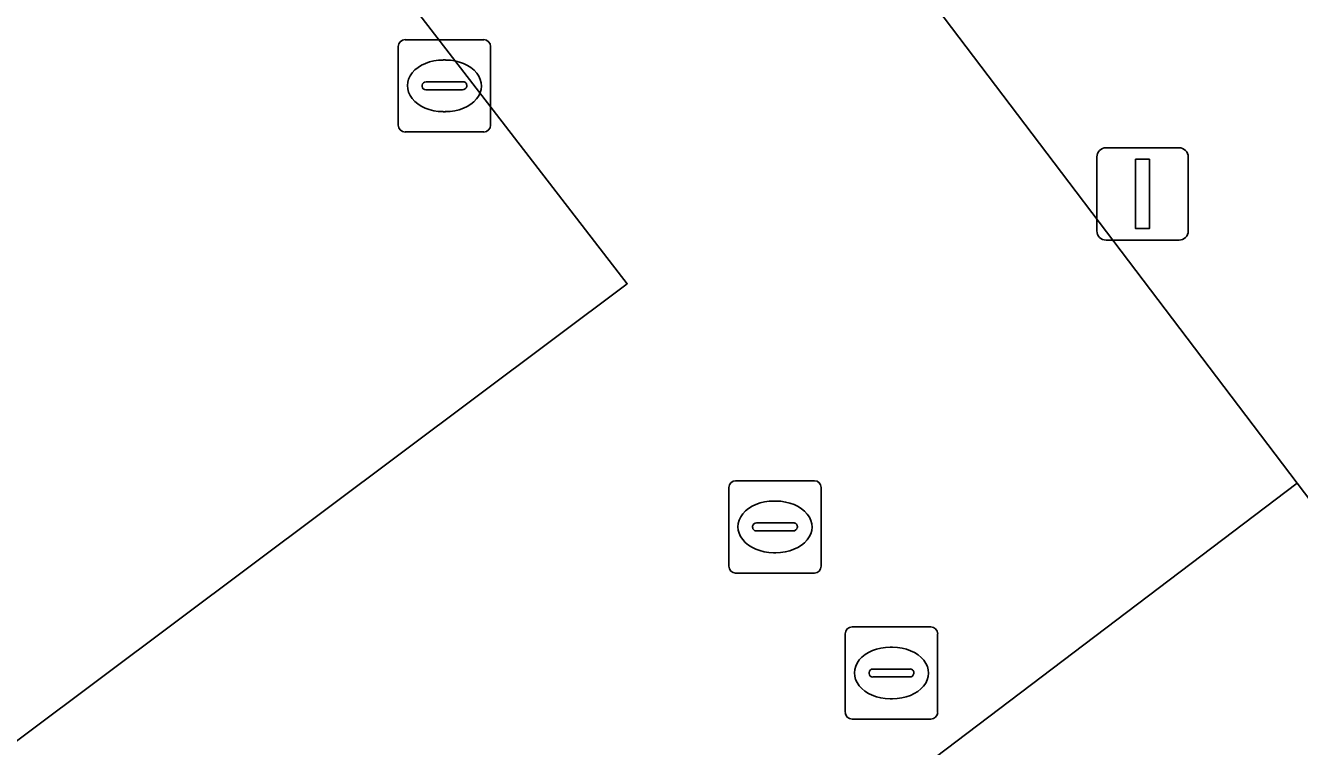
# Model space of a CAD drawing. Extents: x 160030 to 160839, y 385325 to 386450.
# Drawn here: x 160337.66 to 160351.45, y 385964.53 to 385972.34 of the extents above; entities that cross this region are included whole.
import ezdxf

# ---------------------------------------------------------------- set-up
doc = ezdxf.new("R2010")
doc.units = 0
for name, color, linetype in [('IMGEO_Kolk', 7, 'Continuous'), ('IMGEO_Lichtmast', 7, 'Continuous'), ('IMGEO_Parkeervlak_open', 7, 'Continuous'), ('IMGEO_Rijbaan_lokaal_open', 7, 'Continuous'), ('IMGEO_Rioolput', 7, 'Continuous')]:
    doc.layers.add(name, color=color, linetype=linetype)

msp = doc.modelspace()

# ---------------------------------------------------------------- linework, layer by layer
at = {"layer": 'IMGEO_Kolk'}
for p, q in [((160341.69, 385971.257), (160341.69, 385972.109)), ((160341.765, 385972.183), (160342.617, 385972.183)), ((160342.691, 385972.109), (160342.691, 385971.257)), ((160342.178, 385971.963), (160342.203, 385971.963)), ((160341.949, 385971.677), (160341.949, 385971.689)), ((160341.992, 385971.726), (160342.39, 385971.726)), ((160342.433, 385971.689), (160342.433, 385971.677)), ((160342.387, 385971.64), (160341.989, 385971.64)), ((160342.201, 385971.403), (160342.176, 385971.403)), ((160342.617, 385971.183), (160341.765, 385971.183)), ((160346.605, 385965.822), (160347.457, 385965.822)), ((160346.53, 385964.896), (160346.53, 385965.748)), ((160347.531, 385965.748), (160347.531, 385964.896)), ((160347.018, 385965.602), (160347.043, 385965.602)), ((160346.832, 385965.365), (160347.23, 385965.365)), ((160346.789, 385965.316), (160346.789, 385965.328)), ((160347.227, 385965.279), (160346.829, 385965.279)), ((160347.273, 385965.328), (160347.273, 385965.316)), ((160347.041, 385965.042), (160347.016, 385965.042)), ((160347.457, 385964.822), (160346.605, 385964.822))]:
    msp.add_line(p, q, dxfattribs=at)
for points in [[(160341.69, 385971.257), (160341.69, 385972.109)], [(160341.765, 385972.183), (160342.617, 385972.183)], [(160342.691, 385972.109), (160342.691, 385971.257)], [(160342.617, 385971.183), (160341.765, 385971.183)], [(160346.605, 385965.822), (160347.457, 385965.822)], [(160346.53, 385964.896), (160346.53, 385965.748)], [(160347.531, 385965.748), (160347.531, 385964.896)], [(160347.457, 385964.822), (160346.605, 385964.822)]]:
    msp.add_lwpolyline(points, dxfattribs=at)
for centre, radius, start, end in [((160341.767, 385972.107), 0.0765, 91.552, 178.448), ((160341.767, 385972.107), 0.0765, 91.552, 178.448), ((160342.615, 385972.107), 0.0765, 1.552, 88.448), ((160342.615, 385972.107), 0.0765, 1.552, 88.448), ((160341.989, 385971.686), 0.0403, 85.8775, 175.7526), ((160342.394, 385971.688), 0.0386, 1.7309, 96.639), ((160341.986, 385971.676), 0.0366, 178.938, 274.7102), ((160342.39, 385971.683), 0.043, 264.8664, 352.4533), ((160341.767, 385971.259), 0.0765, 181.552, 268.448), ((160341.767, 385971.259), 0.0765, 181.552, 268.448), ((160342.615, 385971.259), 0.0765, 271.552, 358.448), ((160342.615, 385971.259), 0.0765, 271.552, 358.448), ((160346.607, 385965.746), 0.0765, 91.552, 178.448), ((160346.607, 385965.746), 0.0765, 91.552, 178.448), ((160347.455, 385965.746), 0.0765, 1.552, 88.448), ((160347.455, 385965.746), 0.0765, 1.552, 88.448), ((160346.829, 385965.325), 0.0403, 85.8775, 175.7526), ((160347.234, 385965.327), 0.0386, 1.7309, 96.639), ((160346.826, 385965.315), 0.0366, 178.938, 274.7102), ((160347.23, 385965.322), 0.043, 264.8664, 352.4533), ((160346.607, 385964.898), 0.0765, 181.552, 268.448), ((160346.607, 385964.898), 0.0765, 181.552, 268.448), ((160347.455, 385964.898), 0.0765, 271.552, 358.448), ((160347.455, 385964.898), 0.0765, 271.552, 358.448)]:
    msp.add_arc(centre, radius, start, end, dxfattribs=at)
for centre, major_axis, ratio, start_param, end_param in [((160342.177, 385971.683), (-0.387, 0.002), 0.722429, 4.712389, 7.853982), ((160342.202, 385971.683), (-0.39, 0.002), 0.717154, 1.570796, 4.712389), ((160347.017, 385965.322), (-0.387, 0.002), 0.722429, 4.712389, 7.853982), ((160347.042, 385965.322), (-0.39, 0.002), 0.717154, 1.570796, 4.712389)]:
    msp.add_ellipse(centre, major_axis=major_axis, ratio=ratio, start_param=start_param, end_param=end_param, dxfattribs=at)
at = {"layer": 'IMGEO_Lichtmast'}
for p, q in [((160349.354, 385971.012), (160350.144, 385971.012)), ((160350.144, 385971.012), (160349.354, 385971.012)), ((160349.254, 385970.112), (160349.254, 385970.912)), ((160349.254, 385970.912), (160349.254, 385970.112)), ((160350.244, 385970.912), (160350.244, 385970.112)), ((160350.244, 385970.112), (160350.244, 385970.912)), ((160350.144, 385970.012), (160349.354, 385970.012)), ((160349.354, 385970.012), (160350.144, 385970.012))]:
    msp.add_line(p, q, dxfattribs=at)
msp.add_lwpolyline([(160349.674, 385970.887), (160349.824, 385970.887), (160349.824, 385970.137), (160349.674, 385970.137), (160349.674, 385970.887)], dxfattribs=at)
for centre, start, end in [((160349.354, 385970.912), 90, 180), ((160349.354, 385970.912), 90, 180), ((160350.144, 385970.912), 0, 90), ((160350.144, 385970.912), 360, 90), ((160349.354, 385970.112), 180, 270), ((160349.354, 385970.112), 180, 270), ((160350.144, 385970.112), 270, 0), ((160350.144, 385970.112), 270, 0)]:
    msp.add_arc(centre, 0.1, start, end, dxfattribs=at)
at = {"layer": 'IMGEO_Parkeervlak_open'}
for points in [[(160351.422, 385967.377), (160328.26, 385997.929), (160307.743, 385982.375)], [(160301.963, 385978.996), (160301.836, 385979.151), (160301.142, 385980.03), (160297.464, 385977.233), (160325.133, 385940.705), (160328.828, 385943.51), (160325.391, 385947.963), (160325.679, 385948.172), (160325.832, 385947.978), (160351.422, 385967.377)]]:
    msp.add_lwpolyline(points, dxfattribs=at)
for points in [[(160338.096, 385977.416), (160344.171, 385969.539), (160322.119, 385953.017), (160321.823, 385952.759), (160321.772, 385952.714), (160321.608, 385952.929), (160315.719, 385960.658), (160315.864, 385960.767), (160316.099, 385960.943)], [(160316.099, 385960.943), (160316.247, 385960.748), (160316.5, 385960.415), (160322.119, 385953.017), (160344.171, 385969.539), (160338.096, 385977.416)], [(160341.452, 385956.637), (160345.447, 385959.66), (160352.983, 385965.317), (160352.429, 385966.048), (160351.422, 385967.377), (160325.832, 385947.978), (160327.366, 385946.041), (160327.445, 385946.111)]]:
    msp.add_lwpolyline(points, close=True, dxfattribs=at)
at = {"layer": 'IMGEO_Rijbaan_lokaal_open'}
msp.add_lwpolyline([(160334.064, 386000), (160330.831, 386004.266), (160327.941, 386008.079), (160322.666, 386005.467), (160326.181, 386000.938), (160326.893, 385999.983), (160326.78, 385999.882), (160328.26, 385997.929), (160351.422, 385967.377), (160352.429, 385966.048), (160352.983, 385965.317), (160357.132, 385969.603), (160356.345, 385970.639), (160349.861, 385979.176), (160345.639, 385984.699), (160344.149, 385983.569), (160343.551, 385983.115), (160341.629, 385985.65), (160342.227, 385986.103), (160343.732, 385987.245)], close=True, dxfattribs=at)
at = {"layer": 'IMGEO_Rioolput'}
for p, q in [((160345.269, 385966.479), (160345.269, 385967.331)), ((160345.344, 385967.405), (160346.196, 385967.405)), ((160346.27, 385967.331), (160346.27, 385966.479)), ((160345.757, 385967.185), (160345.782, 385967.185)), ((160345.528, 385966.899), (160345.528, 385966.911)), ((160345.966, 385966.862), (160345.568, 385966.862)), ((160345.571, 385966.948), (160345.969, 385966.948)), ((160346.012, 385966.911), (160346.012, 385966.899)), ((160345.78, 385966.625), (160345.755, 385966.625)), ((160346.196, 385966.405), (160345.344, 385966.405))]:
    msp.add_line(p, q, dxfattribs=at)
for points in [[(160345.269, 385966.479), (160345.269, 385967.331)], [(160345.344, 385967.405), (160346.196, 385967.405)], [(160346.27, 385967.331), (160346.27, 385966.479)], [(160346.196, 385966.405), (160345.344, 385966.405)]]:
    msp.add_lwpolyline(points, dxfattribs=at)
for centre, radius, start, end in [((160345.346, 385967.329), 0.0765, 91.552, 178.448), ((160345.346, 385967.329), 0.0765, 91.552, 178.448), ((160346.194, 385967.329), 0.0765, 1.552, 88.448), ((160346.194, 385967.329), 0.0765, 1.552, 88.448), ((160345.568, 385966.908), 0.0403, 85.8775, 175.7526), ((160345.565, 385966.898), 0.0366, 178.938, 274.7102), ((160345.969, 385966.905), 0.043, 264.8664, 352.4533), ((160345.973, 385966.91), 0.0386, 1.7309, 96.639), ((160345.346, 385966.481), 0.0765, 181.552, 268.448), ((160345.346, 385966.481), 0.0765, 181.552, 268.448), ((160346.194, 385966.481), 0.0765, 271.552, 358.448), ((160346.194, 385966.481), 0.0765, 271.552, 358.448)]:
    msp.add_arc(centre, radius, start, end, dxfattribs=at)
for centre, major_axis, ratio, start_param, end_param in [((160345.756, 385966.905), (-0.387, 0.002), 0.722429, 4.712389, 7.853982), ((160345.781, 385966.905), (-0.39, 0.002), 0.717154, 1.570796, 4.712389)]:
    msp.add_ellipse(centre, major_axis=major_axis, ratio=ratio, start_param=start_param, end_param=end_param, dxfattribs=at)

doc.saveas('drawing.dxf')
